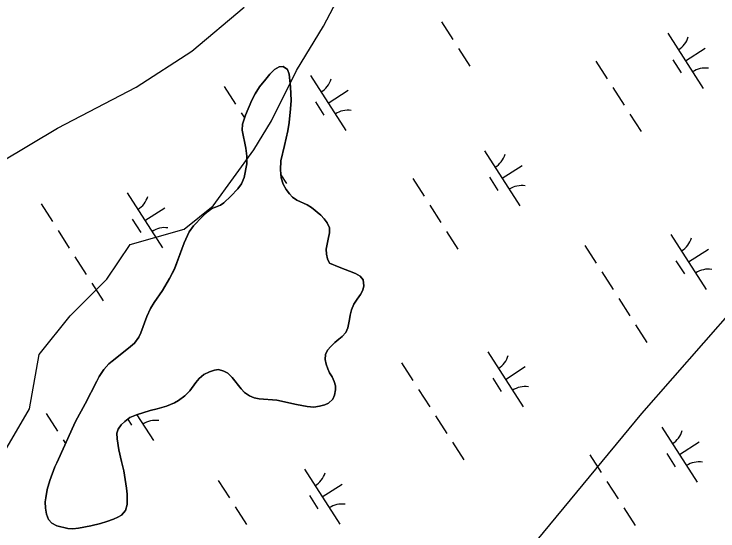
# Model space of a CAD drawing. Extents: x 3962991 to 3983549, y 181631 to 204078.
# Drawn here: x 3978955 to 3979493, y 190401 to 190796 of the extents above; entities that cross this region are included whole.
import ezdxf

# ---------------------------------------------------------------- set-up
doc = ezdxf.new("R2010")
doc.units = 0
for name, color, linetype in [('V-RIVR-EDGE', 7, 'Continuous'), ('V-SITE-VEGE', 7, 'Continuous'), ('V-TOPO-SHOR', 7, 'Continuous'), ('V-WETL-SWMP', 7, 'Continuous')]:
    doc.layers.add(name, color=color, linetype=linetype)

msp = doc.modelspace()

# ---------------------------------------------------------------- linework, layer by layer
at = {"layer": 'V-RIVR-EDGE'}
msp.add_lwpolyline([(3978946.05, 190459.1), (3978966.74, 190494.57), (3978974.13, 190535.95), (3978997.78, 190565.51), (3979025.86, 190593.59), (3979043.6, 190620.19), (3979084.98, 190632.02), (3979107.15, 190649.75), (3979138.19, 190692.61), (3979151.49, 190714.78), (3979170.7, 190753.21), (3979191.39, 190787.2), (3979209.13, 190821.19)], dxfattribs=at)
at = {"layer": 'V-SITE-VEGE'}
for p, q in [((3979434.6, 190490.98), (3979514.76, 190582.64)), ((3979342.99, 190380.22), (3979434.6, 190490.98))]:
    msp.add_line(p, q, dxfattribs=at)
at = {"layer": 'V-TOPO-SHOR'}
for points in [[(3979102.72, 190645.07), (3979105.89, 190647.61), (3979108.85, 190648.62), (3979112.59, 190650.3), (3979115.08, 190652.08), (3979120.47, 190657.07), (3979125.77, 190662.72), (3979128.58, 190666.6), (3979130.73, 190671.43), (3979132.75, 190681.79), (3979132.72, 190687.8), (3979131.93, 190693.9), (3979129.22, 190707.64), (3979129.36, 190712.12), (3979130.65, 190716.11), (3979131.73, 190719.05), (3979136.61, 190730.52), (3979139.05, 190735.26), (3979142.44, 190740.74), (3979147.27, 190746.69), (3979150.45, 190750.37), (3979153.92, 190754.05), (3979157.37, 190756.01), (3979160.52, 190756.26), (3979163.83, 190753.94), (3979165.22, 190750.4), (3979166.25, 190740.77), (3979166.52, 190730.29), (3979166.17, 190723.81), (3979165, 190713.45), (3979163.98, 190706.98), (3979161.57, 190695.96), (3979158.68, 190684.08), (3979158.42, 190677.32), (3979159.02, 190671.22), (3979160.58, 190666.34), (3979162.82, 190662.13), (3979165.45, 190658.86), (3979167.71, 190656.45), (3979171.02, 190654.04), (3979178.98, 190650.52), (3979182.29, 190648.58), (3979189.37, 190642.5), (3979191.82, 190639.9), (3979194.07, 190636.73), (3979195.84, 190632.9), (3979195.99, 190629.19), (3979194.89, 190624.34), (3979193.47, 190616.64), (3979193.53, 190612.83), (3979194.34, 190609.11), (3979195.93, 190605.95), (3979203.23, 190602.72), (3979215.84, 190598.01), (3979219.35, 190596.07), (3979221.69, 190593.09), (3979222.12, 190588.61), (3979221.32, 190585.38), (3979219.67, 190582.07), (3979217.06, 190578.47), (3979214.63, 190574.6), (3979212.68, 190570.14), (3979211.68, 190566.15), (3979211.17, 190562.73), (3979209.86, 190556.45), (3979208.49, 190552.94), (3979205.5, 190549.74), (3979203, 190547.67)], [(3979203, 190547.67), (3979199.93, 190545.13), (3979196.85, 190542.21), (3979194.53, 190539.29), (3979192.97, 190536.06), (3979192.64, 190532.26), (3979193.27, 190528.63), (3979194.66, 190525), (3979196.05, 190522.03), (3979197.93, 190518.96), (3979199.51, 190515.42), (3979200.42, 190512.17), (3979200.58, 190509.12), (3979199.68, 190504.94), (3979198.4, 190501.9), (3979195.13, 190498.8), (3979192.36, 190497.49), (3979188.34, 190496.49), (3979183.86, 190495.87), (3979178.82, 190496.4), (3979170.64, 190497.83), (3979155.63, 190501.23), (3979142.31, 190502.23), (3979138.31, 190503.04), (3979134.9, 190504.41), (3979131.02, 190507.12), (3979128.48, 190509.81), (3979121.43, 190518.56), (3979118.33, 190521.83), (3979115.29, 190523.39), (3979111.21, 190524.58), (3979107.97, 190524.04), (3979104.24, 190522.94), (3979099.84, 190520.8), (3979096.38, 190517.79), (3979093.67, 190514.58), (3979089.12, 190508.25), (3979085.46, 190504.48), (3979080.66, 190500.91), (3979077.5, 190499.04), (3979071.28, 190496.63), (3979064.21, 190494.52), (3979058.86, 190493.15), (3979048.54, 190490.02), (3979043.37, 190487.79), (3979039.43, 190484.79), (3979036.64, 190482.24), (3979034.42, 190478.93), (3979033.53, 190475.99), (3979033.57, 190471.71), (3979034.91, 190463.21), (3979037.1, 190454.33), (3979038.64, 190447.08), (3979040.78, 190434), (3979041.4, 190429.33), (3979041.21, 190421.33), (3979040.12, 190416.86), (3979036.93, 190413.28), (3979034.25, 190411.79), (3979030.8, 190410.2), (3979025.73, 190408.35), (3979021.05, 190406.88), (3979013.51, 190405.15), (3979004.06, 190403.35), (3978999.67, 190402.92), (3978996.05, 190403.06), (3978987.69, 190405.05), (3978983.71, 190407.01), (3978981.27, 190409.98), (3978979.69, 190414), (3978978.79, 190418.49), (3978978.75, 190423.35), (3978979.07, 190426.58), (3978980.28, 190432.86), (3978982.17, 190439.69), (3978986.09, 190450.13), (3978987.46, 190453.35), (3978993.7, 190466.71), (3978999.18, 190479.32), (3979001.9, 190484.82), (3979009.29, 190498.26), (3979018.24, 190515.69), (3979019.9, 190519.2), (3979023.39, 190524.49), (3979027.34, 190528.92), (3979029.75, 190531.09), (3979042.33, 190540.86), (3979046.95, 190544.81), (3979050.24, 190549.35), (3979051.8, 190552.66), (3979056.31, 190565.18), (3979059.05, 190571.16), (3979061.96, 190575.89), (3979068.44, 190585.06), (3979073.59, 190594.24), (3979077.48, 190601.44), (3979084.84, 190621.36), (3979088.74, 190629.98), (3979092.12, 190634.33), (3979098.87, 190641.49), (3979102.72, 190645.07)]]:
    msp.add_lwpolyline(points, dxfattribs=at)
at = {"layer": 'V-WETL-SWMP'}
for p, q in [((3979281.49, 190790.28), (3979290.13, 190776.81)), ((3979454.49, 190781.62), (3979481.47, 190739.52)), ((3979294.44, 190770.07), (3979303.08, 190756.6)), ((3979467.98, 190760.57), (3979483.13, 190770.29)), ((3979399.58, 190760.32), (3979408.22, 190746.85)), ((3979458.25, 190761.46), (3979464.72, 190751.36)), ((3979157.37, 190756.01), (3979153.92, 190754.05)), ((3979160.52, 190756.26), (3979157.37, 190756.01)), ((3979163.83, 190753.94), (3979160.52, 190756.26)), ((3979150.45, 190750.37), (3979147.27, 190746.69)), ((3979153.92, 190754.05), (3979150.45, 190750.37)), ((3979165.22, 190750.4), (3979163.83, 190753.94)), ((3979166.25, 190740.77), (3979165.22, 190750.4)), ((3979181.43, 190749.39), (3979208.42, 190707.29)), ((3979147.27, 190746.69), (3979142.44, 190740.74)), ((3979115.55, 190740.91), (3979124.19, 190727.44)), ((3979142.44, 190740.74), (3979139.05, 190735.26)), ((3979166.52, 190730.29), (3979166.25, 190740.77)), ((3979412.54, 190740.12), (3979421.17, 190726.65)), ((3979139.05, 190735.26), (3979136.62, 190730.52)), ((3979194.93, 190728.34), (3979210.08, 190738.05)), ((3979136.62, 190730.52), (3979131.73, 190719.05)), ((3979166.17, 190723.82), (3979166.52, 190730.29)), ((3979185.19, 190729.23), (3979191.67, 190719.12)), ((3979165, 190713.45), (3979166.17, 190723.82)), ((3979128.51, 190720.71), (3979130.94, 190716.91)), ((3979131.73, 190719.05), (3979130.65, 190716.11)), ((3979425.49, 190719.91), (3979434.12, 190706.44)), ((3979129.36, 190712.12), (3979129.22, 190707.65)), ((3979130.65, 190716.11), (3979129.36, 190712.12)), ((3979163.98, 190706.98), (3979165, 190713.45)), ((3979129.22, 190707.65), (3979131.93, 190693.9)), ((3979161.57, 190695.96), (3979163.98, 190706.98)), ((3979158.68, 190684.08), (3979161.57, 190695.96)), ((3979131.93, 190693.9), (3979132.72, 190687.8)), ((3979314.46, 190691.84), (3979341.44, 190649.75)), ((3979132.72, 190687.8), (3979132.75, 190681.79)), ((3979132.75, 190681.79), (3979130.73, 190671.43)), ((3979158.42, 190677.32), (3979158.68, 190684.08)), ((3979327.95, 190670.8), (3979343.1, 190680.51)), ((3979159.02, 190671.22), (3979158.42, 190677.32)), ((3979130.73, 190671.43), (3979128.58, 190666.6)), ((3979158.8, 190673.46), (3979163.05, 190666.83)), ((3979160.58, 190666.34), (3979159.02, 190671.22)), ((3979259.55, 190670.55), (3979268.19, 190657.08)), ((3979318.22, 190671.68), (3979324.69, 190661.58)), ((3979128.58, 190666.6), (3979125.77, 190662.72)), ((3979162.82, 190662.13), (3979160.58, 190666.34)), ((3979041.4, 190659.61), (3979068.39, 190617.52)), ((3979125.77, 190662.72), (3979120.47, 190657.07)), ((3979165.45, 190658.86), (3979162.82, 190662.13)), ((3979167.71, 190656.45), (3979165.45, 190658.86)), ((3979120.47, 190657.07), (3979115.09, 190652.08)), ((3979171.02, 190654.04), (3979167.71, 190656.45)), ((3979178.98, 190650.52), (3979171.02, 190654.04)), ((3978975.52, 190651.14), (3978984.16, 190637.67)), ((3979054.89, 190638.57), (3979070.05, 190648.28)), ((3979105.89, 190647.61), (3979102.72, 190645.07)), ((3979108.86, 190648.62), (3979105.89, 190647.61)), ((3979112.59, 190650.3), (3979108.86, 190648.62)), ((3979115.09, 190652.08), (3979112.59, 190650.3)), ((3979182.29, 190648.58), (3979178.98, 190650.52)), ((3979189.37, 190642.5), (3979182.29, 190648.58)), ((3979272.5, 190650.34), (3979281.14, 190636.87)), ((3979098.87, 190641.49), (3979092.13, 190634.33)), ((3979102.72, 190645.07), (3979098.87, 190641.49)), ((3979191.82, 190639.9), (3979189.37, 190642.5)), ((3979045.16, 190639.45), (3979051.64, 190629.35)), ((3979194.07, 190636.73), (3979191.82, 190639.9)), ((3979195.84, 190632.9), (3979194.07, 190636.73)), ((3978988.47, 190630.93), (3978997.11, 190617.46)), ((3979092.13, 190634.33), (3979088.74, 190629.98)), ((3979195.99, 190629.19), (3979195.84, 190632.9)), ((3979088.74, 190629.98), (3979084.84, 190621.36)), ((3979194.89, 190624.34), (3979195.99, 190629.19)), ((3979285.46, 190630.14), (3979294.09, 190616.67)), ((3979456.91, 190627.89), (3979483.89, 190585.8)), ((3979084.84, 190621.36), (3979077.48, 190601.43)), ((3979193.47, 190616.64), (3979194.89, 190624.34)), ((3979193.52, 190612.83), (3979193.47, 190616.64)), ((3979391.03, 190619.42), (3979399.66, 190605.95)), ((3979470.4, 190606.85), (3979485.55, 190616.56)), ((3979001.43, 190610.73), (3979010.06, 190597.26)), ((3979194.34, 190609.11), (3979193.52, 190612.83)), ((3979195.93, 190605.95), (3979194.34, 190609.11)), ((3979203.23, 190602.72), (3979195.93, 190605.95)), ((3979460.67, 190607.73), (3979467.14, 190597.63)), ((3979077.48, 190601.43), (3979073.59, 190594.24)), ((3979215.84, 190598.01), (3979203.23, 190602.72)), ((3979403.98, 190599.21), (3979412.61, 190585.74)), ((3979073.59, 190594.24), (3979068.44, 190585.05)), ((3979219.35, 190596.07), (3979215.84, 190598.01)), ((3979221.69, 190593.09), (3979219.35, 190596.07)), ((3979222.12, 190588.61), (3979221.69, 190593.09)), ((3979014.38, 190590.52), (3979023.01, 190577.05)), ((3979221.32, 190585.38), (3979222.12, 190588.61)), ((3979068.44, 190585.05), (3979061.96, 190575.89)), ((3979219.67, 190582.07), (3979221.32, 190585.38)), ((3979214.63, 190574.6), (3979217.06, 190578.47)), ((3979217.06, 190578.47), (3979219.67, 190582.07)), ((3979416.93, 190579.01), (3979425.57, 190565.54)), ((3979061.96, 190575.89), (3979059.05, 190571.16)), ((3979212.68, 190570.14), (3979214.63, 190574.6)), ((3979059.05, 190571.16), (3979056.31, 190565.18)), ((3979211.68, 190566.15), (3979212.68, 190570.14)), ((3979056.31, 190565.18), (3979051.8, 190552.66)), ((3979209.86, 190556.45), (3979211.17, 190562.73)), ((3979211.17, 190562.73), (3979211.68, 190566.15)), ((3979208.49, 190552.94), (3979209.86, 190556.45)), ((3979429.88, 190558.8), (3979438.52, 190545.33)), ((3979051.8, 190552.66), (3979050.24, 190549.34)), ((3979205.5, 190549.74), (3979208.49, 190552.94)), ((3979046.95, 190544.81), (3979042.33, 190540.86)), ((3979050.24, 190549.34), (3979046.95, 190544.81)), ((3979196.85, 190542.21), (3979199.93, 190545.13)), ((3979199.93, 190545.13), (3979203, 190547.67)), ((3979203, 190547.67), (3979205.5, 190549.74)), ((3979042.33, 190540.86), (3979029.75, 190531.09)), ((3979192.97, 190536.06), (3979194.53, 190539.29)), ((3979194.53, 190539.29), (3979196.85, 190542.21)), ((3979192.64, 190532.26), (3979192.97, 190536.06)), ((3979316.87, 190538.12), (3979343.86, 190496.03)), ((3979027.34, 190528.93), (3979023.39, 190524.49)), ((3979029.75, 190531.09), (3979027.34, 190528.93)), ((3979193.27, 190528.63), (3979192.64, 190532.26)), ((3979194.66, 190525), (3979193.27, 190528.63)), ((3979250.99, 190529.64), (3979259.63, 190516.17)), ((3979023.39, 190524.49), (3979019.9, 190519.2)), ((3979104.24, 190522.94), (3979107.97, 190524.04)), ((3979107.97, 190524.04), (3979111.21, 190524.58)), ((3979111.21, 190524.58), (3979115.29, 190523.39)), ((3979115.29, 190523.39), (3979118.33, 190521.83)), ((3979196.05, 190522.03), (3979194.66, 190525)), ((3979330.37, 190517.07), (3979345.52, 190526.79)), ((3979019.9, 190519.2), (3979018.24, 190515.69)), ((3979093.67, 190514.58), (3979096.37, 190517.79)), ((3979096.37, 190517.79), (3979099.84, 190520.8)), ((3979099.84, 190520.8), (3979104.24, 190522.94)), ((3979118.33, 190521.83), (3979121.43, 190518.56)), ((3979121.43, 190518.56), (3979128.48, 190509.81)), ((3979197.93, 190518.96), (3979196.05, 190522.03)), ((3979199.51, 190515.42), (3979197.93, 190518.96)), ((3979320.63, 190517.96), (3979327.11, 190507.86)), ((3979018.24, 190515.69), (3979009.29, 190498.26)), ((3979089.12, 190508.24), (3979093.67, 190514.58)), ((3979200.42, 190512.17), (3979199.51, 190515.42)), ((3979085.46, 190504.48), (3979089.12, 190508.24)), ((3979128.48, 190509.81), (3979131.02, 190507.12)), ((3979131.02, 190507.12), (3979134.9, 190504.41)), ((3979199.68, 190504.94), (3979200.58, 190509.12)), ((3979200.58, 190509.12), (3979200.42, 190512.17)), ((3979263.95, 190509.44), (3979272.58, 190495.97)), ((3979080.66, 190500.91), (3979085.46, 190504.48)), ((3979134.9, 190504.41), (3979138.31, 190503.04)), ((3979138.31, 190503.04), (3979142.31, 190502.23)), ((3979142.31, 190502.23), (3979155.63, 190501.23)), ((3979195.13, 190498.8), (3979198.41, 190501.9)), ((3979198.41, 190501.9), (3979199.68, 190504.94)), ((3979009.29, 190498.26), (3979001.9, 190484.82)), ((3979064.21, 190494.52), (3979071.28, 190496.63)), ((3979071.28, 190496.63), (3979077.5, 190499.04)), ((3979077.5, 190499.04), (3979080.66, 190500.91)), ((3979155.63, 190501.23), (3979170.64, 190497.83)), ((3979170.64, 190497.83), (3979178.82, 190496.4)), ((3979178.82, 190496.4), (3979183.86, 190495.87)), ((3979183.86, 190495.87), (3979188.35, 190496.49)), ((3979188.35, 190496.49), (3979192.36, 190497.49)), ((3979192.36, 190497.49), (3979195.13, 190498.8)), ((3978979.49, 190491), (3978988.12, 190477.53)), ((3979048.54, 190490.02), (3979058.86, 190493.15)), ((3979058.86, 190493.15), (3979064.21, 190494.52)), ((3979039.43, 190484.79), (3979043.37, 190487.79)), ((3979041.74, 190486.55), (3979044.63, 190482.03)), ((3979043.37, 190487.79), (3979048.54, 190490.02)), ((3979048.65, 190490.05), (3979061.38, 190470.2)), ((3979276.9, 190489.24), (3979285.53, 190475.77)), ((3979001.9, 190484.82), (3978999.18, 190479.32)), ((3979034.42, 190478.93), (3979036.64, 190482.24)), ((3979036.64, 190482.24), (3979039.43, 190484.79)), ((3979449.9, 190480.58), (3979476.88, 190438.48)), ((3978999.18, 190479.32), (3978993.7, 190466.71)), ((3979033.52, 190475.99), (3979034.42, 190478.93)), ((3979033.57, 190471.71), (3979033.52, 190475.99)), ((3978992.44, 190470.8), (3978994.25, 190467.97)), ((3979034.91, 190463.21), (3979033.57, 190471.71)), ((3978993.7, 190466.71), (3978987.46, 190453.35)), ((3979289.85, 190469.03), (3979298.49, 190455.56)), ((3979463.39, 190459.53), (3979478.54, 190469.25)), ((3979037.1, 190454.33), (3979034.91, 190463.21)), ((3979394.99, 190459.28), (3979403.63, 190445.81)), ((3979453.66, 190460.42), (3979460.13, 190450.32)), ((3978987.46, 190453.35), (3978986.09, 190450.13)), ((3979038.64, 190447.08), (3979037.1, 190454.33)), ((3978986.09, 190450.13), (3978982.17, 190439.69)), ((3979176.84, 190448.35), (3979203.83, 190406.25)), ((3979040.78, 190434), (3979038.64, 190447.08)), ((3978982.17, 190439.69), (3978980.28, 190432.86)), ((3979110.96, 190439.87), (3979119.6, 190426.4)), ((3979407.95, 190439.08), (3979416.58, 190425.61)), ((3978980.28, 190432.86), (3978979.07, 190426.58)), ((3979041.4, 190429.33), (3979040.78, 190434)), ((3979190.34, 190427.3), (3979205.49, 190437.01)), ((3978979.07, 190426.58), (3978978.75, 190423.35)), ((3979041.21, 190421.33), (3979041.4, 190429.33)), ((3979180.6, 190428.19), (3979187.08, 190418.08)), ((3978978.75, 190423.35), (3978978.79, 190418.49)), ((3979040.12, 190416.86), (3979041.21, 190421.33)), ((3978978.79, 190418.49), (3978979.7, 190414)), ((3979036.93, 190413.28), (3979040.12, 190416.86)), ((3979123.91, 190419.67), (3979132.55, 190406.2)), ((3979420.9, 190418.87), (3979429.53, 190405.4)), ((3978979.7, 190414), (3978981.27, 190409.98)), ((3979025.73, 190408.35), (3979030.8, 190410.2)), ((3979030.8, 190410.2), (3979034.25, 190411.78)), ((3979034.25, 190411.78), (3979036.93, 190413.28)), ((3978981.27, 190409.98), (3978983.71, 190407)), ((3978983.71, 190407), (3978987.69, 190405.05)), ((3978987.69, 190405.05), (3978996.05, 190403.06)), ((3979004.06, 190403.35), (3979013.51, 190405.15)), ((3979013.51, 190405.15), (3979021.05, 190406.88)), ((3979021.05, 190406.88), (3979025.73, 190408.35)), ((3978996.05, 190403.06), (3978999.67, 190402.92)), ((3978999.67, 190402.92), (3979004.06, 190403.35))]:
    msp.add_line(p, q, dxfattribs=at)
msp.add_lwpolyline([(3978945.14, 190683.39), (3978988.09, 190709.02), (3979048.25, 190740.36), (3979090.85, 190767.9), (3979130.65, 190801.56)], dxfattribs=at)
for centre, start, end in [((3979453.27, 190783.95), 301.8919, 343.4355), ((3979483.09, 190737.45), 81.8919, 123.4355), ((3979180.22, 190751.72), 301.8919, 343.4355), ((3979210.03, 190705.21), 81.8919, 123.4355), ((3979313.24, 190694.18), 301.8919, 343.4355), ((3979343.06, 190647.67), 81.8919, 123.4355), ((3979040.19, 190661.95), 301.8919, 343.4355), ((3979070, 190615.44), 81.8919, 123.4355), ((3979455.69, 190630.23), 301.8919, 343.4355), ((3979485.51, 190583.72), 81.8919, 123.4355), ((3979315.66, 190540.45), 301.8919, 343.4355), ((3979345.47, 190493.95), 81.8919, 123.4355), ((3979062.99, 190468.12), 81.8919, 123.4355), ((3979448.68, 190482.91), 301.8919, 343.4355), ((3979478.5, 190436.41), 81.8919, 123.4355), ((3979175.63, 190450.68), 301.8919, 343.4355), ((3979205.44, 190404.17), 81.8919, 123.4355)]:
    msp.add_arc(centre, 17.62, start, end, dxfattribs=at)

doc.saveas('drawing.dxf')
